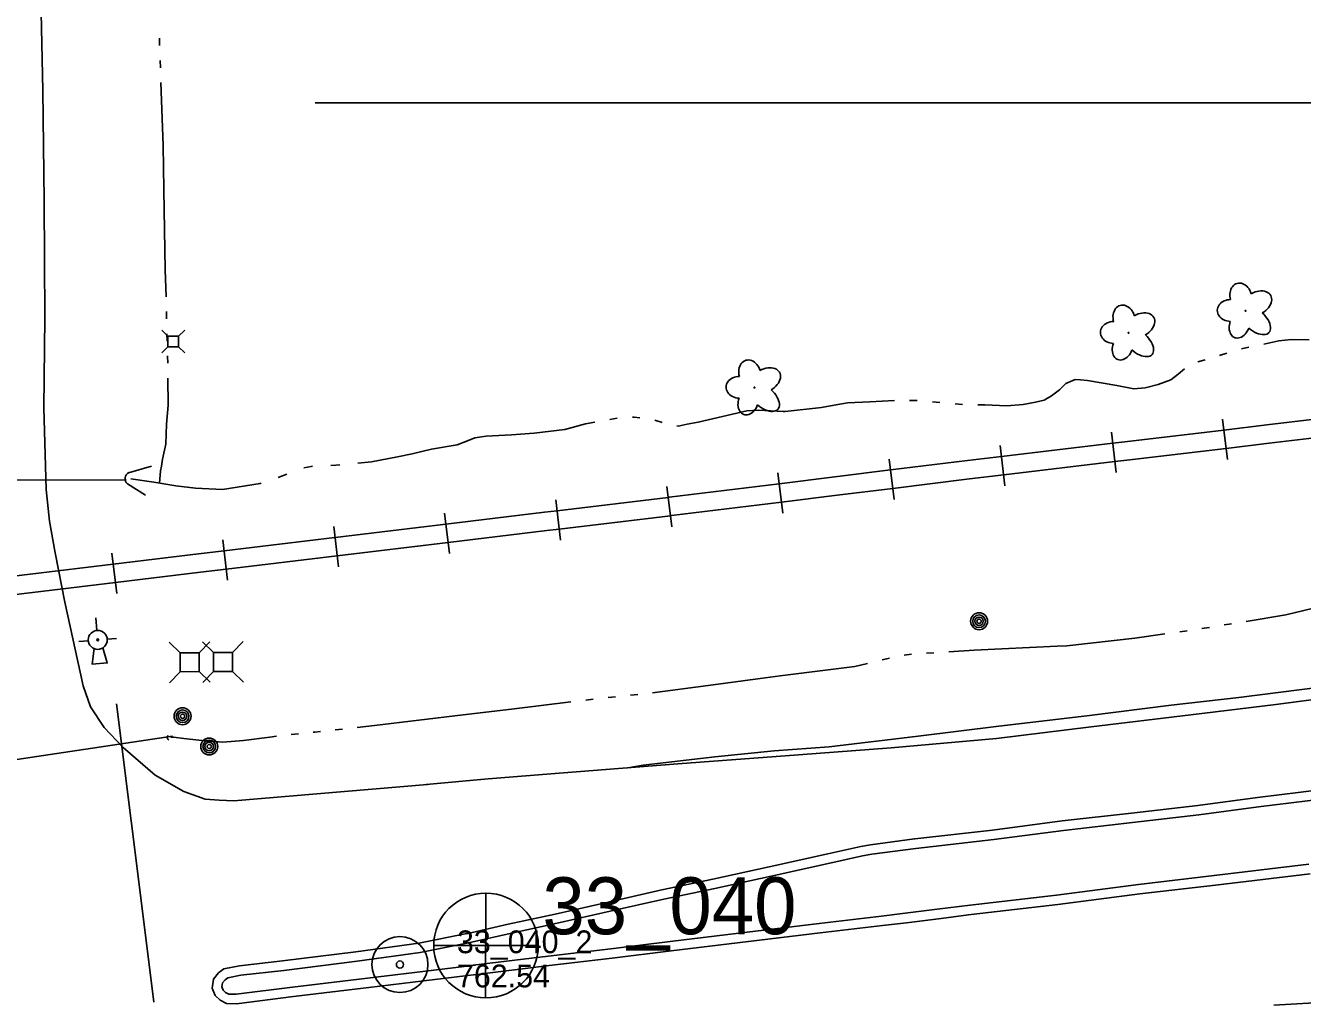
# Model space of a CAD drawing. Extents: x 589250 to 1188077, y 162953 to 363065.
# Drawn here: x 592781.4 to 593117.8, y 174687.6 to 174945.5 of the extents above; entities that cross this region are included whole.
import ezdxf

# ---------------------------------------------------------------- set-up
doc = ezdxf.new("R2010")
doc.units = 0
for name, color, linetype in [('E_DRN', 7, 'Continuous'), ('E_DRN_DrainTile', 7, 'Continuous'), ('E_DRN_Pipe', 7, 'Continuous'), ('E_DRN_SS_UG', 7, 'Continuous'), ('E_LAND_Vegetation', 7, 'Continuous'), ('E_MAP_PassPoints', 7, 'Continuous'), ('E_MAP_PhotoCenter', 7, 'Continuous'), ('E_MISCPROP', 7, 'Continuous'), ('E_RDWY', 7, 'Continuous'), ('E_RDWY_C_and_G', 7, 'Continuous'), ('E_RDWY_Gravel', 7, 'Continuous'), ('E_RR_P', 7, 'Continuous'), ('E_RR_Utility', 7, 'Continuous'), ('E_STRUCT', 7, 'Continuous'), ('E_UTL_AG_Bold', 7, 'Continuous'), ('E_WTR_FlowLine', 7, 'Continuous')]:
    doc.layers.add(name, color=color, linetype=linetype)

msp = doc.modelspace()

# ---------------------------------------------------------------- linework, layer by layer
at = {"layer": 'E_DRN'}
for centre, radius, start, end in [((592809.49, 174826.11), 1.87, 120.2314, 226.4916), ((592819.47, 174757.89), 0.775, 133.6966, 239.9568)]:
    msp.add_arc(centre, radius, start, end, dxfattribs=at)
at = {"layer": 'E_DRN_DrainTile'}
msp.add_line((593127.37, 174925.14), (592857.65, 174925.14), dxfattribs=at)
at = {"layer": 'E_DRN_Pipe'}
msp.add_line((592747.53, 174825.68), (592807.85, 174825.81), dxfattribs=at)
at = {"layer": 'E_DRN_SS_UG'}
msp.add_line((592741.02, 174746.43), (592820.05, 174758.29), dxfattribs=at)
msp.add_lwpolyline([(592815.19, 174688.12), (592813.07, 174705.14), (592805.36, 174766.79)], dxfattribs=at)
at = {"layer": 'E_LAND_Vegetation'}
for centre in [(593102.76, 174870.36), (593071.96, 174864.56), (592973.37, 174850.11)]:
    msp.add_circle(centre, 0.128, dxfattribs=at)
for centre, major_axis, ratio in [((593101.54, 174874.07), (0.99, -3.48), 0.782863), ((593098.78, 174870.42), (3.45, -0.05), 0.832022), ((593105.71, 174872.3), (-3.67, -2.09), 0.691916), ((593070.74, 174868.28), (0.99, -3.48), 0.782863), ((593074.91, 174866.51), (-3.67, -2.09), 0.691916), ((593105.4, 174867.79), (-3.54, 3.17), 0.560249), ((593067.98, 174864.63), (3.45, -0.05), 0.832022), ((593101.18, 174866.67), (1.23, 3.41), 0.716896), ((593074.59, 174862), (-3.54, 3.17), 0.560249), ((593070.38, 174860.88), (1.23, 3.41), 0.716896), ((592972.15, 174853.82), (0.99, -3.48), 0.782863), ((592969.39, 174850.18), (3.45, -0.05), 0.832022), ((592976.32, 174852.05), (-3.67, -2.09), 0.691916), ((592976.01, 174847.54), (-3.54, 3.17), 0.560249), ((592971.79, 174846.42), (1.23, 3.41), 0.716896)]:
    msp.add_ellipse(centre, major_axis=major_axis, ratio=ratio, start_param=1.570796, end_param=4.712389, dxfattribs=at)
at = {"layer": 'E_MAP_PassPoints'}
for radius in [7.38, 7.38, 0.945, 0.945]:
    msp.add_circle((592880.01, 174698.07), radius, dxfattribs=at)
at = {"layer": 'E_MAP_PhotoCenter'}
for p, q in [((592902.62, 174716.88), (592902.56, 174689.47)), ((592902.62, 174716.88), (592902.56, 174689.47)), ((592888.94, 174703.07), (592916.39, 174703.06)), ((592888.94, 174703.07), (592916.39, 174703.06))]:
    msp.add_line(p, q, dxfattribs=at)
msp.add_circle((592902.67, 174703.08), 13.78, dxfattribs=at)
msp.add_circle((592902.67, 174703.08), 13.78, dxfattribs=at)
at = {"layer": 'E_MISCPROP'}
for centre, radius in [((593032.56, 174788.53), 2.23), ((593032.56, 174788.53), 1.67), ((593032.56, 174788.53), 1.12), ((593032.56, 174788.53), 0.558), ((592822.74, 174763.5), 2.23), ((592822.74, 174763.5), 1.67), ((592822.74, 174763.5), 1.12), ((592822.74, 174763.5), 0.558), ((592829.77, 174755.53), 2.23), ((592829.77, 174755.53), 1.67), ((592829.77, 174755.53), 1.12), ((592829.77, 174755.53), 0.558)]:
    msp.add_circle(centre, radius, dxfattribs=at)
at = {"layer": 'E_RDWY'}
for p, q in [((592785.92, 174928.35), (592785.22, 174960.64)), ((592786.3, 174899.32), (592785.92, 174928.35)), ((592786.42, 174868.44), (592786.3, 174899.32)), ((592786.2, 174844.79), (592786.42, 174868.44)), ((592786.81, 174823.26), (592786.2, 174844.79)), ((592787.73, 174814.91), (592786.81, 174823.26)), ((592789.22, 174806.57), (592787.73, 174814.91)), ((592791.73, 174793.56), (592789.22, 174806.57)), ((592796.6, 174771.5), (592791.73, 174793.56)), ((592798.48, 174765.99), (592796.6, 174771.5)), ((593129.56, 174769.03), (593110.7, 174766.63)), ((592802.07, 174760.5), (592798.48, 174765.99)), ((593110.7, 174766.63), (593088.39, 174763.9)), ((593088.39, 174763.9), (593062.09, 174760.69)), ((592807.07, 174755.3), (592802.07, 174760.5)), ((593062.09, 174760.69), (593037.2, 174757.64)), ((592815.49, 174748.01), (592807.07, 174755.3)), ((593009.42, 174755.15), (592984.96, 174753.36)), ((593037.2, 174757.64), (593009.42, 174755.15)), ((592984.96, 174753.36), (592953.2, 174750.98)), ((592923.06, 174748.62), (592903.24, 174747.02)), ((592953.2, 174750.98), (592923.06, 174748.62)), ((592823.04, 174743.68), (592815.49, 174748.01)), ((592887.26, 174745.56), (592836.21, 174741.17)), ((592903.24, 174747.02), (592886.89, 174745.53)), ((592828.72, 174741.61), (592823.04, 174743.68)), ((592832.4, 174741.35), (592828.72, 174741.61)), ((592836.21, 174741.17), (592832.4, 174741.35)), ((593141.65, 174689.13), (593110.21, 174687.37))]:
    msp.add_line(p, q, dxfattribs=at)
at = {"layer": 'E_RDWY_C_and_G'}
for p, q in [((593105.87, 174742.09), (593090.19, 174740.02)), ((593123.04, 174744.18), (593105.87, 174742.09)), ((593123.35, 174741.7), (593106.19, 174739.61)), ((593090.19, 174740.02), (593072.68, 174738)), ((593106.19, 174739.61), (593090.5, 174737.54)), ((593054.47, 174735.9), (593036.14, 174733.51)), ((593072.68, 174738), (593054.47, 174735.9)), ((593072.97, 174735.52), (593054.78, 174733.42)), ((593090.5, 174737.54), (593072.97, 174735.52)), ((593036.14, 174733.51), (593015.61, 174731.17)), ((593054.78, 174733.42), (593036.44, 174731.03)), ((593001.39, 174729.15), (592992.75, 174727.22)), ((593003.93, 174729.64), (593001.39, 174729.15)), ((593015.56, 174731.16), (593003.93, 174729.64)), ((593015.89, 174728.69), (593004.33, 174727.17)), ((593036.44, 174731.03), (593015.89, 174728.69)), ((592992.75, 174727.22), (592977.23, 174723.82)), ((593001.9, 174726.7), (592993.29, 174724.77)), ((593004.33, 174727.17), (593001.9, 174726.7)), ((592977.23, 174723.82), (592962.45, 174720.58)), ((592993.29, 174724.77), (592977.76, 174721.38)), ((593074.59, 174719.21), (593094.53, 174721.52)), ((593094.53, 174721.52), (593119.45, 174724.51)), ((593094.82, 174719.03), (593119.75, 174722.02)), ((592962.45, 174720.58), (592948.98, 174717.79)), ((592962.97, 174718.13), (592949.51, 174715.34)), ((592977.76, 174721.38), (592962.97, 174718.13)), ((593052.97, 174716.39), (593074.59, 174719.21)), ((593074.89, 174716.73), (593094.82, 174719.03)), ((592948.98, 174717.79), (592934.83, 174714.54)), ((592949.51, 174715.34), (592935.38, 174712.11)), ((593030.22, 174713.71), (593052.97, 174716.39)), ((593053.28, 174713.91), (593074.89, 174716.73)), ((592920.86, 174711.38), (592908.51, 174708.68)), ((592934.83, 174714.54), (592920.86, 174711.38)), ((592935.38, 174712.11), (592921.4, 174708.94)), ((593006.83, 174710.81), (593013.11, 174711.58)), ((593013.11, 174711.58), (593021.56, 174712.64)), ((593021.56, 174712.64), (593030.22, 174713.71)), ((593030.52, 174711.23), (593053.28, 174713.91)), ((592908.51, 174708.68), (592897.54, 174706.21)), ((592921.4, 174708.94), (592909.05, 174706.24)), ((592966.39, 174705.98), (592990.4, 174708.88)), ((592990.4, 174708.88), (593006.83, 174710.81)), ((592990.7, 174706.39), (593007.12, 174708.33)), ((593007.13, 174708.33), (593013.41, 174709.1)), ((593013.41, 174709.1), (593021.87, 174710.16)), ((593021.87, 174710.16), (593030.52, 174711.23)), ((592897.6, 174706.23), (592884.94, 174703.69)), ((592909.05, 174706.24), (592898.09, 174703.77)), ((592951.15, 174704.14), (592966.39, 174705.98)), ((592966.69, 174703.5), (592990.7, 174706.39)), ((592868.39, 174701.41), (592849.1, 174699.02)), ((592884.94, 174703.69), (592868.39, 174701.41)), ((592898.09, 174703.77), (592885.36, 174701.22)), ((592919.03, 174700.28), (592935.6, 174702.21)), ((592935.6, 174702.21), (592951.15, 174704.14)), ((592935.9, 174699.73), (592951.45, 174701.65)), ((592951.45, 174701.65), (592966.69, 174703.5)), ((592849.1, 174699.02), (592837.7, 174697.71)), ((592868.71, 174698.93), (592849.4, 174696.54)), ((592885.36, 174701.22), (592868.71, 174698.93)), ((592888.92, 174696.61), (592899.78, 174697.93)), ((592899.29, 174697.87), (592919.03, 174700.28)), ((592919.33, 174697.8), (592935.9, 174699.73)), ((592832.19, 174695.88), (592830.91, 174694.25)), ((592833.6, 174696.96), (592832.19, 174695.88)), ((592837.7, 174697.71), (592833.6, 174696.96)), ((592834.64, 174694.61), (592833.96, 174694.08)), ((592838.07, 174695.24), (592834.64, 174694.61)), ((592849.4, 174696.54), (592838.07, 174695.24)), ((592871.5, 174694.49), (592888.92, 174696.61)), ((592889.22, 174694.13), (592900.08, 174695.45)), ((592899.6, 174695.39), (592919.33, 174697.8)), ((592830.91, 174694.25), (592830.54, 174691.89)), ((592830.54, 174691.89), (592831.35, 174689.91)), ((592833.28, 174693.22), (592833.11, 174692.19)), ((592833.11, 174692.19), (592833.46, 174691.33)), ((592833.96, 174694.08), (592833.28, 174693.22)), ((592833.46, 174691.33), (592834.07, 174690.74)), ((592836.82, 174690.24), (592851.67, 174692.09)), ((592851.67, 174692.09), (592871.5, 174694.49)), ((592851.98, 174689.61), (592871.8, 174692.01)), ((592871.8, 174692.01), (592889.22, 174694.13)), ((592831.35, 174689.91), (592832.61, 174688.67)), ((592832.61, 174688.67), (592834.31, 174687.83)), ((592834.07, 174690.74), (592834.93, 174690.31)), ((592834.31, 174687.83), (592836.93, 174687.74)), ((592834.93, 174690.31), (592836.82, 174690.24)), ((592836.93, 174687.74), (592851.98, 174689.61))]:
    msp.add_line(p, q, dxfattribs=at)
at = {"layer": 'E_RDWY_Gravel'}
for p, q in [((593122.46, 174771.18), (593101.03, 174768.4)), ((593083.21, 174766.38), (593060.97, 174763.65)), ((593101.03, 174768.4), (593083.21, 174766.38)), ((593060.97, 174763.65), (593037.76, 174760.91)), ((593037.76, 174760.91), (593016.48, 174758.26)), ((592993.06, 174755.45), (592978.62, 174754.35)), ((593016.48, 174758.26), (592993.06, 174755.45)), ((592962.92, 174752.79), (592944.07, 174750.61)), ((592978.62, 174754.35), (592962.92, 174752.79)), ((592944.07, 174750.61), (592940.03, 174749.95))]:
    msp.add_line(p, q, dxfattribs=at)
at = {"layer": 'E_RR_P'}
for p, q in [((593097.97, 174831.18), (593096.71, 174841.82)), ((593108.4, 174840.28), (593097.06, 174838.92)), ((593126.34, 174842.41), (593108.4, 174840.28)), ((593068.68, 174827.69), (593067.43, 174838.32)), ((593097.05, 174838.92), (593070.94, 174835.8)), ((593126.92, 174837.57), (593108.98, 174835.44)), ((593039.39, 174824.23), (593038.14, 174834.86)), ((593067.77, 174835.43), (593038.48, 174831.97)), ((593070.94, 174835.8), (593067.77, 174835.43)), ((593097.63, 174834.08), (593071.52, 174830.96)), ((593108.98, 174835.44), (593097.64, 174834.08)), ((593010.16, 174820.65), (593008.85, 174831.28)), ((593029.49, 174830.91), (593009.21, 174828.39)), ((593038.48, 174831.97), (593029.49, 174830.91)), ((593068.34, 174830.59), (593039.05, 174827.13)), ((593071.52, 174830.96), (593068.34, 174830.59)), ((592980.88, 174817.04), (592979.58, 174827.67)), ((592994.57, 174826.57), (592979.94, 174824.77)), ((593009.2, 174828.39), (592994.57, 174826.57)), ((593030.08, 174826.07), (593009.81, 174823.55)), ((593039.05, 174827.13), (593030.08, 174826.07)), ((592951.59, 174813.44), (592950.32, 174824.07)), ((592979.93, 174824.77), (592950.95, 174821.21)), ((593009.81, 174823.55), (592995.17, 174821.73)), ((592922.31, 174809.92), (592921.03, 174820.55)), ((592950.66, 174821.18), (592921.38, 174817.65)), ((592950.95, 174821.21), (592950.66, 174821.18)), ((592980.53, 174819.93), (592951.54, 174816.38)), ((592995.17, 174821.73), (592980.53, 174819.93)), ((592893.02, 174806.4), (592891.76, 174817.01)), ((592918.09, 174817.26), (592892.11, 174814.1)), ((592921.38, 174817.65), (592918.09, 174817.26)), ((592951.24, 174816.34), (592921.97, 174812.82)), ((592951.54, 174816.38), (592951.25, 174816.34)), ((592863.82, 174802.9), (592862.55, 174813.51)), ((592892.1, 174814.12), (592862.9, 174810.62)), ((592918.67, 174812.42), (592892.69, 174809.26)), ((592921.96, 174812.81), (592918.67, 174812.42)), ((592834.61, 174799.4), (592833.35, 174810.01)), ((592862.89, 174810.62), (592833.69, 174807.12)), ((592892.68, 174809.29), (592863.48, 174805.79)), ((592805.42, 174795.87), (592804.14, 174806.48)), ((592826.93, 174806.31), (592804.49, 174803.59)), ((592833.69, 174807.12), (592826.93, 174806.31)), ((592863.47, 174805.79), (592834.27, 174802.29)), ((592804.49, 174803.59), (592775.29, 174800.05)), ((592834.27, 174802.29), (592827.51, 174801.48)), ((592827.51, 174801.48), (592805.08, 174798.76)), ((592805.07, 174798.76), (592775.88, 174795.22))]:
    msp.add_line(p, q, dxfattribs=at)
at = {"layer": 'E_RR_Utility'}
for p, q in [((592800.19, 174786.11), (592799.91, 174789.4)), ((592795.41, 174783.21), (592797.9, 174783.41)), ((592802.89, 174783.83), (592805.38, 174784.03))]:
    msp.add_line(p, q, dxfattribs=at)
msp.add_lwpolyline([(592801.73, 174781.51), (592802.9, 174777.56), (592798.92, 174777.23), (592799.43, 174781.32)], dxfattribs=at)
for radius in [2.5, 0.25]:
    msp.add_circle((592800.39, 174783.62), radius, dxfattribs=at)
at = {"layer": 'E_STRUCT'}
for p, q in [((592808.47, 174827.68), (592814.6, 174829.39)), ((592808.2, 174824.75), (592812.98, 174821.77))]:
    msp.add_line(p, q, dxfattribs=at)
at = {"layer": 'E_UTL_AG_Bold'}
for p, q in [((592822.1, 174780.21), (592819.25, 174783.01)), ((592827.1, 174780.25), (592829.91, 174783.1)), ((592830.89, 174780.28), (592828.03, 174783.09)), ((592835.89, 174780.32), (592838.69, 174783.18)), ((592827.1, 174780.25), (592822.1, 174780.21)), ((592822.1, 174780.21), (592822.15, 174775.21)), ((592827.15, 174775.25), (592827.1, 174780.25)), ((592835.89, 174780.32), (592830.89, 174780.28)), ((592830.89, 174780.28), (592830.93, 174775.28)), ((592835.93, 174775.32), (592835.89, 174780.32)), ((592830.93, 174775.28), (592835.93, 174775.32)), ((592835.93, 174775.32), (592838.78, 174772.52)), ((592822.15, 174775.21), (592819.34, 174772.35)), ((592822.15, 174775.21), (592827.15, 174775.25)), ((592827.15, 174775.25), (592830, 174772.44)), ((592830.93, 174775.28), (592828.12, 174772.43))]:
    msp.add_line(p, q, dxfattribs=at)
for points in [[(592818.89, 174863.66), (592817.3, 174865.25)], [(592821.7, 174863.66), (592823.3, 174865.25)], [(592818.89, 174860.85), (592817.3, 174859.25)], [(592821.7, 174860.85), (592823.3, 174859.25)]]:
    msp.add_lwpolyline(points, dxfattribs=at)
msp.add_lwpolyline([(592818.89, 174860.85), (592821.7, 174860.85), (592821.7, 174863.66), (592818.89, 174863.66)], close=True, dxfattribs=at)
at = {"layer": 'E_WTR_FlowLine'}
for p, q in [((592816.63, 174942.17), (592816.7, 174940.22)), ((592816.83, 174936.33), (592816.9, 174934.39)), ((592817.03, 174930.49), (592817.6, 174913.92)), ((592817.6, 174913.92), (592817.81, 174902.27)), ((592817.81, 174902.27), (592818.2, 174881.16)), ((592818.2, 174881.16), (592818.38, 174874.04)), ((592818.48, 174870.15), (592818.52, 174868.2)), ((592818.62, 174864.31), (592818.67, 174862.36)), ((593111.51, 174862.39), (593114.91, 174862.76)), ((593114.91, 174862.76), (593119.52, 174862.72)), ((593101.68, 174860.28), (593103.63, 174860.73)), ((593107.54, 174861.56), (593111.51, 174862.39)), ((592818.77, 174858.47), (592818.82, 174856.52)), ((593090.18, 174856.89), (593092.09, 174857.46)), ((593095.93, 174858.59), (593097.84, 174859.17)), ((593083.04, 174852.13), (593084.99, 174853.68)), ((593084.99, 174853.68), (593086.64, 174855.09)), ((592818.88, 174852.63), (592818.94, 174845.47)), ((593051.62, 174847.9), (593053.74, 174849.54)), ((593053.74, 174849.54), (593055.43, 174851.17)), ((593055.43, 174851.17), (593057.89, 174852.22)), ((593057.89, 174852.22), (593059.26, 174852.13)), ((593059.26, 174852.13), (593061.13, 174852)), ((593061.13, 174852), (593068.82, 174850.62)), ((593068.82, 174850.62), (593073.35, 174849.82)), ((593073.35, 174849.82), (593076.33, 174850.02)), ((593076.33, 174850.02), (593079.73, 174850.9)), ((593079.73, 174850.9), (593083.04, 174852.13)), ((592994.36, 174845.45), (592997.94, 174846.08)), ((592997.94, 174846.08), (593003.82, 174846.31)), ((593003.82, 174846.31), (593010.28, 174846.74)), ((593014.28, 174846.73), (593016.28, 174846.67)), ((593020.26, 174846.39), (593022.25, 174846.2)), ((593044.14, 174845.69), (593047.46, 174846.23)), ((593047.46, 174846.23), (593049.67, 174846.77)), ((593049.67, 174846.77), (593051.62, 174847.9)), ((592818.94, 174845.47), (592818.54, 174840.49)), ((592958.59, 174841), (592971.35, 174843.94)), ((592971.35, 174843.94), (592974.59, 174844.15)), ((592974.59, 174844.15), (592980.99, 174843.78)), ((592980.99, 174843.78), (592981.48, 174843.83)), ((592981.48, 174843.83), (592991.04, 174844.82)), ((592991.04, 174844.82), (592994.36, 174845.45)), ((593026.23, 174845.81), (593028.22, 174845.62)), ((593032.21, 174845.57), (593034.09, 174845.59)), ((593034.09, 174845.59), (593039.88, 174845.31)), ((593039.88, 174845.31), (593044.14, 174845.69)), ((592818.54, 174840.49), (592818.3, 174835.22)), ((592923.4, 174839.03), (592928.93, 174840.54)), ((592928.93, 174840.54), (592931.36, 174840.99)), ((592935.29, 174841.71), (592937.27, 174842.02)), ((592941.25, 174842.28), (592941.7, 174842.28)), ((592941.7, 174842.28), (592943.24, 174842.12)), ((592947.17, 174841.51), (592949.09, 174840.94)), ((592952.97, 174840), (592953.32, 174839.93)), ((592953.32, 174839.93), (592955.7, 174840.46)), ((592955.7, 174840.46), (592958.59, 174841)), ((592895.09, 174835), (592897.81, 174836.06)), ((592897.81, 174836.06), (592899.75, 174836.86)), ((592899.75, 174836.86), (592902.7, 174837.29)), ((592902.7, 174837.29), (592909.43, 174837.62)), ((592909.43, 174837.62), (592915.39, 174838.1)), ((592915.39, 174838.1), (592923.4, 174839.03)), ((592818.3, 174835.22), (592817.45, 174831.27)), ((592879.38, 174831.88), (592883.27, 174832.69)), ((592883.27, 174832.69), (592888.33, 174833.9)), ((592888.33, 174833.9), (592895.09, 174835)), ((592817.18, 174829.36), (592816.89, 174828.19)), ((592817.45, 174831.27), (592817.18, 174829.36)), ((592854.65, 174828.93), (592856.64, 174829.34)), ((592856.64, 174829.34), (592856.99, 174829.36)), ((592861.76, 174829.59), (592863.14, 174829.66)), ((592863.14, 174829.66), (592864.15, 174829.75)), ((592868.91, 174830.19), (592872.5, 174830.52)), ((592872.5, 174830.52), (592879.38, 174831.88)), ((592809.08, 174826.08), (592815.2, 174825.22)), ((592816.89, 174828.19), (592816.69, 174824.96)), ((592847.96, 174826.41), (592850.17, 174827.33)), ((592815.2, 174825.22), (592820.93, 174824.23)), ((592820.93, 174824.23), (592826.14, 174823.62)), ((592826.14, 174823.62), (592833.29, 174823.29)), ((592833.29, 174823.29), (592843.16, 174824.81)), ((592843.16, 174824.81), (592843.43, 174824.89)), ((593113.4, 174790.23), (593125.99, 174793.25)), ((593102.95, 174788.51), (593113.4, 174790.23)), ((593085.43, 174785.78), (593087.38, 174786.05)), ((593091.28, 174786.6), (593091.86, 174786.69)), ((593091.86, 174786.69), (593093.23, 174786.91)), ((593097.12, 174787.55), (593099.06, 174787.87)), ((593053.14, 174781.94), (593055.67, 174782.06)), ((593055.67, 174782.06), (593073.64, 174784.12)), ((593073.64, 174784.12), (593081.52, 174785.23)), ((593007.03, 174778.34), (593008.95, 174778.79)), ((593012.81, 174779.56), (593014.76, 174779.85)), ((593018.69, 174780.1), (593020.66, 174780.23)), ((593024.6, 174780.47), (593031.3, 174780.88)), ((593031.3, 174780.88), (593053.14, 174781.94)), ((592980.21, 174774.15), (592999.88, 174776.65)), ((592999.88, 174776.65), (593003.2, 174777.43)), ((592961.22, 174771.58), (592974.92, 174773.43)), ((592974.92, 174773.43), (592980.21, 174774.15)), ((592934.83, 174768.4), (592936.79, 174768.61)), ((592940.71, 174769.03), (592942.67, 174769.25)), ((592946.58, 174769.71), (592961.22, 174771.58)), ((592896.67, 174763.86), (592909.35, 174765.35)), ((592909.35, 174765.35), (592925.04, 174767.29)), ((592928.95, 174767.76), (592930.91, 174767.97)), ((592896.66, 174763.86), (592873.26, 174761.04)), ((592853.32, 174758.86), (592851.39, 174758.65)), ((592857.6, 174759.34), (592857.17, 174759.29)), ((592859.1, 174759.5), (592857.6, 174759.34)), ((592864.88, 174760.13), (592862.95, 174759.92)), ((592873.26, 174761.04), (592868.74, 174760.55)), ((592820.37, 174758.02), (592819.62, 174758.01)), ((592823.1, 174757.67), (592820.37, 174758.02)), ((592827.86, 174757.08), (592823.1, 174757.67)), ((592833.34, 174756.67), (592827.86, 174757.08)), ((592838.81, 174757.09), (592833.34, 174756.67)), ((592845.77, 174758.02), (592838.81, 174757.09)), ((592847.53, 174758.22), (592845.77, 174758.02))]:
    msp.add_line(p, q, dxfattribs=at)

# ---------------------------------------------------------------- texts
at = {"layer": 'E_MAP_PassPoints'}
for s, p in [('33_040_2', (592895.01, 174701.06)), ('33_040_2', (592895.01, 174701.06)), ('762.54', (592895.01, 174692.06)), ('762.54', (592895.01, 174692.06))]:
    msp.add_text(s, height=6, dxfattribs=at).set_placement(p)
at = {"layer": 'E_MAP_PhotoCenter'}
msp.add_text('33_040', height=15, dxfattribs=at).set_placement((592917.53, 174706.06))
msp.add_text('33_040', height=15, dxfattribs=at).set_placement((592917.53, 174706.06))

doc.saveas('drawing.dxf')
